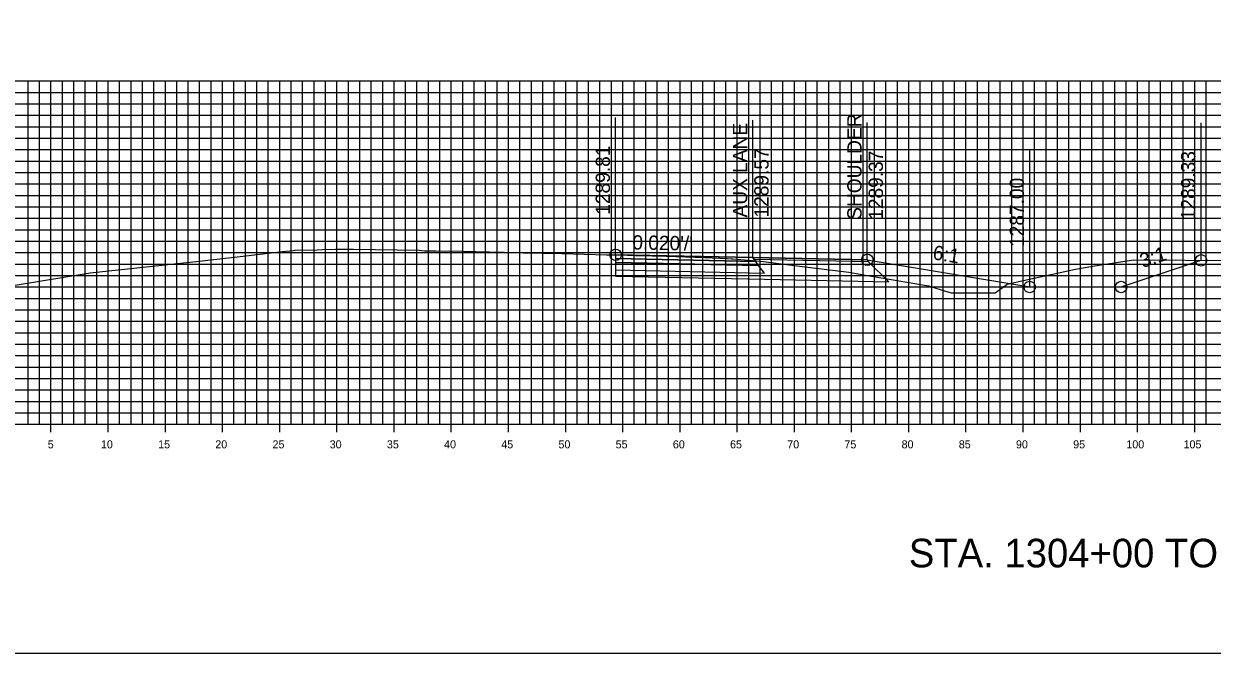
# Model space of a CAD drawing. Extents: x 674939 to 678919, y 750652 to 765176.
# Drawn here: x 678751.2 to 678855.1, y 764496.3 to 764551.3 of the extents above; entities that cross this region are included whole.
import ezdxf

# ---------------------------------------------------------------- set-up
doc = ezdxf.new("R2010")
doc.units = 0
for name, color, linetype in [('Level 10', 7, 'Continuous'), ('Level 18', 7, 'Continuous'), ('Level 19', 7, 'Continuous'), ('Level 20', 7, 'Continuous'), ('Level 21', 7, 'Continuous'), ('Level 22', 7, 'Continuous'), ('Level 23', 7, 'Continuous'), ('Level 4', 7, 'Continuous'), ('Level 7', 7, 'Continuous'), ('Level 8', 7, 'Continuous'), ('Level 9', 7, 'Continuous')]:
    doc.layers.add(name, color=color, linetype=linetype)

msp = doc.modelspace()

# ---------------------------------------------------------------- linework, layer by layer
at = {"layer": 'Level 10'}
msp.add_lwpolyline([(678747.89, 764528.05), (678756.97, 764529.54), (678766.49, 764530.55), (678770.32, 764530.97), (678773.78, 764531.38), (678774.73, 764531.49), (678774.81, 764531.51), (678774.87, 764531.52), (678776.81, 764531.55), (678777.27, 764531.56), (678778.4, 764531.59), (678778.65, 764531.6), (678778.75, 764531.6), (678778.81, 764531.6), (678779.99, 764531.58), (678785.72, 764531.5), (678786.2, 764531.46), (678787.17, 764531.46), (678787.49, 764531.43), (678788.3, 764531.44), (678791.85, 764531.35), (678794.47, 764531.3), (678794.8, 764531.28), (678798.19, 764531.21), (678802.11, 764531.11), (678802.9, 764531.1), (678803.23, 764531.09), (678804.63, 764531.05), (678806.08, 764531.02), (678806.47, 764531.01), (678809.85, 764530.89), (678810.71, 764530.86), (678812.64, 764530.77), (678813.03, 764530.76), (678813.05, 764530.76), (678813.13, 764530.75), (678815.55, 764530.56), (678815.84, 764530.53), (678818.97, 764530.12), (678823.28, 764529.57), (678824.92, 764529.28), (678830.25, 764528.39), (678831.35, 764528.04), (678832.24, 764527.77), (678833.58, 764527.79), (678836.07, 764527.78), (678836.7, 764528.22), (678837.13, 764528.53), (678838.66, 764528.88), (678843.11, 764529.85), (678844.63, 764530.11), (678848.16, 764530.65), (678857.25, 764530.6)], dxfattribs=at)
at = {"layer": 'Level 18'}
for points in [[(678824.9, 764530.66), (678814.9, 764530.86), (678802.9, 764531.1)], [(678802.9, 764531.1), (678814.9, 764530.86), (678824.9, 764530.66), (678839.1, 764528.29), (678847.1, 764528.29), (678854.08, 764530.62)], [(678824.9, 764530.66), (678824.9, 764530.66)]]:
    msp.add_lwpolyline(points, dxfattribs=at)
for points in [[(678802.9, 764531.1), (678802.9, 764530.77), (678815.15, 764530.52), (678814.9, 764530.86)], [(678814.9, 764530.86), (678824.9, 764530.66), (678825.02, 764530.5), (678815.01, 764530.7)]]:
    msp.add_lwpolyline(points, close=True, dxfattribs=at)
at = {"layer": 'Level 19'}
for points in [[(678802.9, 764530.77), (678802.9, 764530.44), (678815.4, 764530.18), (678815.15, 764530.52)], [(678802.9, 764530.44), (678802.9, 764529.78), (678815.9, 764529.51), (678815.4, 764530.18)]]:
    msp.add_lwpolyline(points, close=True, dxfattribs=at)
msp.add_lwpolyline([(678802.9, 764529.78), (678802.9, 764529.24), (678815.9, 764528.97), (678826.77, 764528.75), (678825.02, 764530.5)], dxfattribs=at)
at = {"layer": 'Level 20'}
for p, q in [((678598.53, 764546.29), (678898.53, 764546.29)), ((678751.53, 764516.29), (678751.53, 764546.29)), ((678752.53, 764516.29), (678752.53, 764546.29)), ((678753.53, 764516.29), (678753.53, 764546.29)), ((678754.53, 764516.29), (678754.53, 764546.29)), ((678755.53, 764516.29), (678755.53, 764546.29)), ((678756.53, 764516.29), (678756.53, 764546.29)), ((678757.53, 764516.29), (678757.53, 764546.29)), ((678758.53, 764516.29), (678758.53, 764546.29)), ((678759.53, 764516.29), (678759.53, 764546.29)), ((678760.53, 764516.29), (678760.53, 764546.29)), ((678761.53, 764516.29), (678761.53, 764546.29)), ((678762.53, 764516.29), (678762.53, 764546.29)), ((678763.53, 764516.29), (678763.53, 764546.29)), ((678764.53, 764516.29), (678764.53, 764546.29)), ((678765.53, 764516.29), (678765.53, 764546.29)), ((678766.53, 764516.29), (678766.53, 764546.29)), ((678767.53, 764516.29), (678767.53, 764546.29)), ((678768.53, 764516.29), (678768.53, 764546.29)), ((678769.53, 764516.29), (678769.53, 764546.29)), ((678770.53, 764516.29), (678770.53, 764546.29)), ((678771.53, 764516.29), (678771.53, 764546.29)), ((678772.53, 764516.29), (678772.53, 764546.29)), ((678773.53, 764516.29), (678773.53, 764546.29)), ((678774.53, 764516.29), (678774.53, 764546.29)), ((678775.53, 764516.29), (678775.53, 764546.29)), ((678776.53, 764516.29), (678776.53, 764546.29)), ((678777.53, 764516.29), (678777.53, 764546.29)), ((678778.53, 764516.29), (678778.53, 764546.29)), ((678779.53, 764516.29), (678779.53, 764546.29)), ((678780.53, 764516.29), (678780.53, 764546.29)), ((678781.53, 764516.29), (678781.53, 764546.29)), ((678782.53, 764516.29), (678782.53, 764546.29)), ((678783.53, 764516.29), (678783.53, 764546.29)), ((678784.53, 764516.29), (678784.53, 764546.29)), ((678785.53, 764516.29), (678785.53, 764546.29)), ((678786.53, 764516.29), (678786.53, 764546.29)), ((678787.53, 764516.29), (678787.53, 764546.29)), ((678788.53, 764516.29), (678788.53, 764546.29)), ((678789.53, 764516.29), (678789.53, 764546.29)), ((678790.53, 764516.29), (678790.53, 764546.29)), ((678791.53, 764516.29), (678791.53, 764546.29)), ((678792.53, 764516.29), (678792.53, 764546.29)), ((678793.53, 764516.29), (678793.53, 764546.29)), ((678794.53, 764516.29), (678794.53, 764546.29)), ((678795.53, 764516.29), (678795.53, 764546.29)), ((678796.53, 764516.29), (678796.53, 764546.29)), ((678797.53, 764516.29), (678797.53, 764546.29)), ((678798.53, 764516.29), (678798.53, 764546.29)), ((678799.53, 764516.29), (678799.53, 764546.29)), ((678800.53, 764516.29), (678800.53, 764546.29)), ((678801.53, 764516.29), (678801.53, 764546.29)), ((678802.53, 764516.29), (678802.53, 764546.29)), ((678803.53, 764516.29), (678803.53, 764546.29)), ((678804.53, 764516.29), (678804.53, 764546.29)), ((678805.53, 764516.29), (678805.53, 764546.29)), ((678806.53, 764516.29), (678806.53, 764546.29)), ((678807.53, 764516.29), (678807.53, 764546.29)), ((678808.53, 764516.29), (678808.53, 764546.29)), ((678809.53, 764516.29), (678809.53, 764546.29)), ((678810.53, 764516.29), (678810.53, 764546.29)), ((678811.53, 764516.29), (678811.53, 764546.29)), ((678812.53, 764516.29), (678812.53, 764546.29)), ((678813.53, 764516.29), (678813.53, 764546.29)), ((678814.53, 764516.29), (678814.53, 764546.29)), ((678815.53, 764516.29), (678815.53, 764546.29)), ((678816.53, 764516.29), (678816.53, 764546.29)), ((678817.53, 764516.29), (678817.53, 764546.29)), ((678818.53, 764516.29), (678818.53, 764546.29)), ((678819.53, 764516.29), (678819.53, 764546.29)), ((678820.53, 764516.29), (678820.53, 764546.29)), ((678821.53, 764516.29), (678821.53, 764546.29)), ((678822.53, 764516.29), (678822.53, 764546.29)), ((678823.53, 764516.29), (678823.53, 764546.29)), ((678824.53, 764516.29), (678824.53, 764546.29)), ((678825.53, 764516.29), (678825.53, 764546.29)), ((678826.53, 764516.29), (678826.53, 764546.29)), ((678827.53, 764516.29), (678827.53, 764546.29)), ((678828.53, 764516.29), (678828.53, 764546.29)), ((678829.53, 764516.29), (678829.53, 764546.29)), ((678830.53, 764516.29), (678830.53, 764546.29)), ((678831.53, 764516.29), (678831.53, 764546.29)), ((678832.53, 764516.29), (678832.53, 764546.29)), ((678833.53, 764516.29), (678833.53, 764546.29)), ((678834.53, 764516.29), (678834.53, 764546.29)), ((678835.53, 764516.29), (678835.53, 764546.29)), ((678836.53, 764516.29), (678836.53, 764546.29)), ((678837.53, 764516.29), (678837.53, 764546.29)), ((678838.53, 764516.29), (678838.53, 764546.29)), ((678839.53, 764516.29), (678839.53, 764546.29)), ((678840.53, 764516.29), (678840.53, 764546.29)), ((678841.53, 764516.29), (678841.53, 764546.29)), ((678842.53, 764516.29), (678842.53, 764546.29)), ((678843.53, 764516.29), (678843.53, 764546.29)), ((678844.53, 764516.29), (678844.53, 764546.29)), ((678845.53, 764516.29), (678845.53, 764546.29)), ((678846.53, 764516.29), (678846.53, 764546.29)), ((678847.53, 764516.29), (678847.53, 764546.29)), ((678848.53, 764516.29), (678848.53, 764546.29)), ((678849.53, 764516.29), (678849.53, 764546.29)), ((678850.53, 764516.29), (678850.53, 764546.29)), ((678851.53, 764516.29), (678851.53, 764546.29)), ((678852.53, 764516.29), (678852.53, 764546.29)), ((678853.53, 764516.29), (678853.53, 764546.29)), ((678854.53, 764516.29), (678854.53, 764546.29)), ((678598.53, 764545.29), (678898.53, 764545.29)), ((678598.53, 764544.29), (678898.53, 764544.29)), ((678598.53, 764543.29), (678898.53, 764543.29)), ((678598.53, 764542.29), (678898.53, 764542.29)), ((678598.53, 764541.29), (678898.53, 764541.29)), ((678598.53, 764540.29), (678898.53, 764540.29)), ((678598.53, 764539.29), (678898.53, 764539.29)), ((678598.53, 764538.29), (678898.53, 764538.29)), ((678598.53, 764537.29), (678898.53, 764537.29)), ((678598.53, 764536.29), (678898.53, 764536.29)), ((678598.53, 764535.29), (678898.53, 764535.29)), ((678598.53, 764534.29), (678898.53, 764534.29)), ((678598.53, 764533.29), (678898.53, 764533.29)), ((678598.53, 764532.29), (678898.53, 764532.29)), ((678598.53, 764531.29), (678898.53, 764531.29)), ((678598.53, 764530.29), (678898.53, 764530.29)), ((678598.53, 764529.29), (678898.53, 764529.29)), ((678598.53, 764528.29), (678898.53, 764528.29)), ((678598.53, 764527.29), (678898.53, 764527.29)), ((678598.53, 764526.29), (678898.53, 764526.29)), ((678598.53, 764525.29), (678898.53, 764525.29)), ((678598.53, 764524.29), (678898.53, 764524.29)), ((678598.53, 764523.29), (678898.53, 764523.29)), ((678598.53, 764522.29), (678898.53, 764522.29)), ((678598.53, 764521.29), (678898.53, 764521.29)), ((678598.53, 764520.29), (678898.53, 764520.29)), ((678598.53, 764519.29), (678898.53, 764519.29)), ((678598.53, 764518.29), (678898.53, 764518.29)), ((678598.53, 764517.29), (678898.53, 764517.29)), ((678598.53, 764516.29), (678898.53, 764516.29))]:
    msp.add_line(p, q, dxfattribs=at)
at = {"layer": 'Level 23'}
for p, q in [((678802.9, 764531.1), (678802.9, 764543.1)), ((678814.9, 764530.86), (678814.9, 764542.86)), ((678824.9, 764530.66), (678824.9, 764542.66)), ((678854.08, 764530.62), (678854.08, 764542.62)), ((678839.1, 764528.29), (678839.1, 764540.29))]:
    msp.add_line(p, q, dxfattribs=at)
at = {"layer": 'Level 4'}
msp.add_lwpolyline([(678578.53, 764496.29), (678918.53, 764496.29), (678918.53, 764716.29), (678578.53, 764716.29)], close=True, dxfattribs=at)
for centre in [(678802.9, 764531.1), (678824.9, 764530.66), (678854.08, 764530.62), (678839.1, 764528.29), (678847.1, 764528.29)]:
    msp.add_circle(centre, 0.5, dxfattribs=at)
at = {"layer": 'Level 7'}
for points in [[(678824.9, 764530.66), (678839.1, 764528.29)], [(678839.1, 764528.29), (678847.1, 764528.29), (678854.08, 764530.62)]]:
    msp.add_lwpolyline(points, dxfattribs=at)
at = {"layer": 'Level 8'}
for p, q in [((678753.53, 764515.59), (678753.53, 764516.99)), ((678758.53, 764515.59), (678758.53, 764516.99)), ((678763.53, 764515.59), (678763.53, 764516.99)), ((678768.53, 764515.59), (678768.53, 764516.99)), ((678773.53, 764515.59), (678773.53, 764516.99)), ((678778.53, 764515.59), (678778.53, 764516.99)), ((678783.53, 764515.59), (678783.53, 764516.99)), ((678788.53, 764515.59), (678788.53, 764516.99)), ((678793.53, 764515.59), (678793.53, 764516.99)), ((678798.53, 764515.59), (678798.53, 764516.99)), ((678803.53, 764515.59), (678803.53, 764516.99)), ((678808.53, 764515.59), (678808.53, 764516.99)), ((678813.53, 764515.59), (678813.53, 764516.99)), ((678818.53, 764515.59), (678818.53, 764516.99)), ((678823.53, 764515.59), (678823.53, 764516.99)), ((678828.53, 764515.59), (678828.53, 764516.99)), ((678833.53, 764515.59), (678833.53, 764516.99)), ((678838.53, 764515.59), (678838.53, 764516.99)), ((678843.53, 764515.59), (678843.53, 764516.99)), ((678848.53, 764515.59), (678848.53, 764516.99)), ((678853.53, 764515.59), (678853.53, 764516.99)), ((678598.53, 764516.29), (678898.53, 764516.29))]:
    msp.add_line(p, q, dxfattribs=at)

# ---------------------------------------------------------------- texts
at = {"layer": 'Level 21'}
msp.add_text('STA. 1304+00 TO STA. 1307+00', height=2.5, dxfattribs=at).set_placement((678828.53, 764503.79))
at = {"layer": 'Level 22'}
for s, rotation, p in [("0.020'/'", 358.8542, (678804.35, 764531.57)), ('6:1', 350.5377, (678830.56, 764530.72)), ('3:1', 18.4349, (678848.97, 764529.94))]:
    msp.add_text(s, height=1.25, rotation=rotation, dxfattribs=at).set_placement(p)
at = {"layer": 'Level 23'}
for s, p in [('SHOULDER', (678824.4, 764534.16)), ('AUX LANE', (678814.4, 764534.36)), ('1289.81', (678802.4, 764534.6)), ('1289.57', (678816.27, 764534.36)), ('1289.37', (678826.27, 764534.16)), ('1289.33', (678853.58, 764534.12)), ('1287.00', (678838.6, 764531.79))]:
    msp.add_text(s, height=1.25, rotation=90, dxfattribs=at).set_placement(p)
at = {"layer": 'Level 9'}
for s, p in [('5', (678753.25, 764514.19)), ('10', (678757.9, 764514.19)), ('15', (678762.9, 764514.19)), ('20', (678767.9, 764514.19)), ('25', (678772.9, 764514.19)), ('30', (678777.9, 764514.19)), ('35', (678782.9, 764514.19)), ('40', (678787.9, 764514.19)), ('45', (678792.9, 764514.19)), ('50', (678797.9, 764514.19)), ('55', (678802.9, 764514.19)), ('60', (678807.9, 764514.19)), ('65', (678812.9, 764514.19)), ('70', (678817.9, 764514.19)), ('75', (678822.9, 764514.19)), ('80', (678827.9, 764514.19)), ('85', (678832.9, 764514.19)), ('90', (678837.9, 764514.19)), ('95', (678842.9, 764514.19)), ('100', (678847.55, 764514.19)), ('105', (678852.55, 764514.19))]:
    msp.add_text(s, height=0.7, dxfattribs=at).set_placement(p)

doc.saveas('drawing.dxf')
